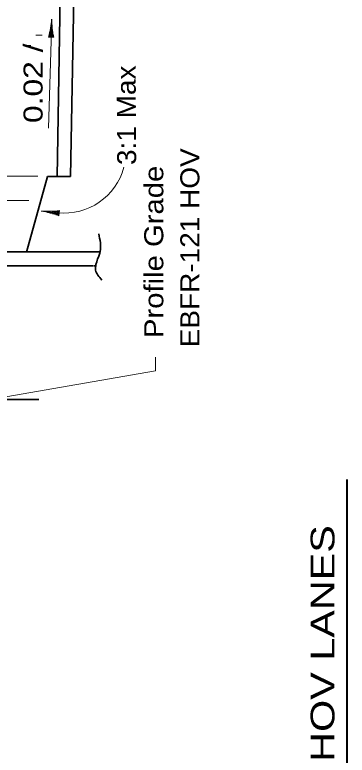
# Model space of a CAD drawing. Extents: x 2363427 to 2368559, y 6957299 to 6980140.
# Drawn here: x 2364473 to 2364717, y 6965257 to 6965802 of the extents above; entities that cross this region are included whole.
import ezdxf
from ezdxf.enums import TextEntityAlignment as Align

# ---------------------------------------------------------------- set-up
doc = ezdxf.new("R2010")
doc.units = 0
doc.header["$LTSCALE"] = 5.6
doc.linetypes.add('DOT_DASHED', pattern=[7.7, 5, -1.2, 0.3, -1.2])
for name, color, linetype, lineweight in [('3', 7, 'Continuous', 35), ('4', 7, 'Continuous', 13), ('48', 7, 'Continuous', 25)]:
    doc.layers.add(name, color=color, linetype=linetype, lineweight=lineweight)

msp = doc.modelspace()

# ---------------------------------------------------------------- linework, layer by layer
at = {"layer": '3'}
for p, q in [((2364507.253, 6965873.276), (2364503.932, 6965683.241)), ((2364517.251, 6965873.167), (2364513.931, 6965683.154)), ((2364496.91, 6965683.242), (2364481.432, 6965627.45)), ((2364513.933, 6965683.241), (2364496.91, 6965683.242)), ((2364464.128, 6965627.874), (2364534.151, 6965627.874)), ((2364533.175, 6965627.874), (2364534.836, 6965627.874)), ((2364463.949, 6965617.418), (2364530.245, 6965617.418)), ((2364530.733, 6965617.418), (2364532.868, 6965617.418))]:
    msp.add_line(p, q, dxfattribs=at)
at = {"layer": '3', "lineweight": 13}
for p, q in [((2364576.328, 6965550.334), (2364576.328, 6965540.2)), ((2364576.328, 6965540.2), (2364453.55, 6965518.805))]:
    msp.add_line(p, q, dxfattribs=at)
msp.add_arc((2364509.105, 6965701.882), 45.626, 264.16831, 344.83613, dxfattribs=at)
at = {"layer": '3'}
msp.add_spline([(2364534.539, 6965641.056), (2364535.651, 6965628.088), (2364533.797, 6965622.53), (2364532.314, 6965614.38), (2364536.763, 6965606.97)], degree=3, dxfattribs=at)
at = {"layer": '4'}
for p, q in [((2364497.725, 6965718.796), (2364500.001, 6965799.05)), ((2364499.688, 6965785.742), (2364500.045, 6965798.3)), ((2364498.689, 6965785.77), (2364498.827, 6965790.63)), ((2364499.189, 6965785.756), (2364499.433, 6965794.362)), ((2364500.188, 6965785.728), (2364500.397, 6965793.074)), ((2364501.537, 6965785.689), (2364497.709, 6965785.798)), ((2364498.189, 6965785.784), (2364498.257, 6965788.164)), ((2364500.688, 6965785.713), (2364500.809, 6965789.988)), ((2364501.187, 6965785.699), (2364501.233, 6965787.284)), ((2364489.927, 6965683.37), (2364244.68, 6965683.37)), ((2364483.333, 6965665.466), (2364358.604, 6965665.466)), ((2364505.517, 6965656.272), (2364493.034, 6965657.694)), ((2364505.46, 6965655.776), (2364496.906, 6965656.75)), ((2364505.573, 6965656.768), (2364498.271, 6965657.6)), ((2364505.404, 6965655.278), (2364500.573, 6965655.828)), ((2364505.63, 6965657.266), (2364501.381, 6965657.75)), ((2364505.347, 6965654.782), (2364502.981, 6965655.052)), ((2364505.687, 6965657.762), (2364504.112, 6965657.942)), ((2364505.726, 6965658.11), (2364505.293, 6965654.304))]:
    msp.add_line(p, q, dxfattribs=at)
at = {"layer": '4', "linetype": 'DOT_DASHED', "lineweight": 35}
msp.add_line((2364490.476, 6965519.024), (2364346.309, 6965519.024), dxfattribs=at)
at = {"layer": '4', "lineweight": 40}
msp.add_line((2364717.129, 6965032.228), (2364717.129, 6965460.196), dxfattribs=at)
at = {"layer": '4'}
for centre, start, end in [((2364428.006, 6965804.674), 344.84626, 355.53231), ((2364572.195, 6965800.586), 181.21943, 191.90548), ((2364496.885, 6965729.78), 266.34669, 277.03274), ((2364480.564, 6965586.459), 69.97352, 80.65957)]:
    msp.add_arc(centre, 72.212, start, end, dxfattribs=at)
at = {"layer": '48', "lineweight": 13}
for p, q in [((2364488.287, 6965787.319), (2364493.057, 6965787.319)), ((2364484.789, 6965779.693), (2364479.066, 6965779.693))]:
    msp.add_line(p, q, dxfattribs=at)
msp.add_lwpolyline([(2364503.932, 6965683.241), (2364513.931, 6965683.154), (2364517.253, 6965873.233), (2364507.253, 6965873.276)], close=True, dxfattribs=at)

# ---------------------------------------------------------------- texts
at = {"layer": '4'}
for s, height, rotation, width, p in [('0.02 /', 14, 90, 1.25, (2364493.345, 6965751.8)), ('3:1 Max', 14, 90.383, 1.1, (2364561.908, 6965728.281)), ('EBFR-121 HOV', 14, 90, 1.1, (2364608.531, 6965630.713)), ('Profile Grade ', 14, 90, 1.15, (2364582.031, 6965630.714)), ('SH 121 WITH HOV LANES ', 17.5, 90, 1.3, (2364707.807, 6965245.71))]:
    msp.add_text(s, height=height, rotation=rotation, dxfattribs=dict(at, width=width)).set_placement(p, align=Align.CENTER)

doc.saveas('drawing.dxf')
